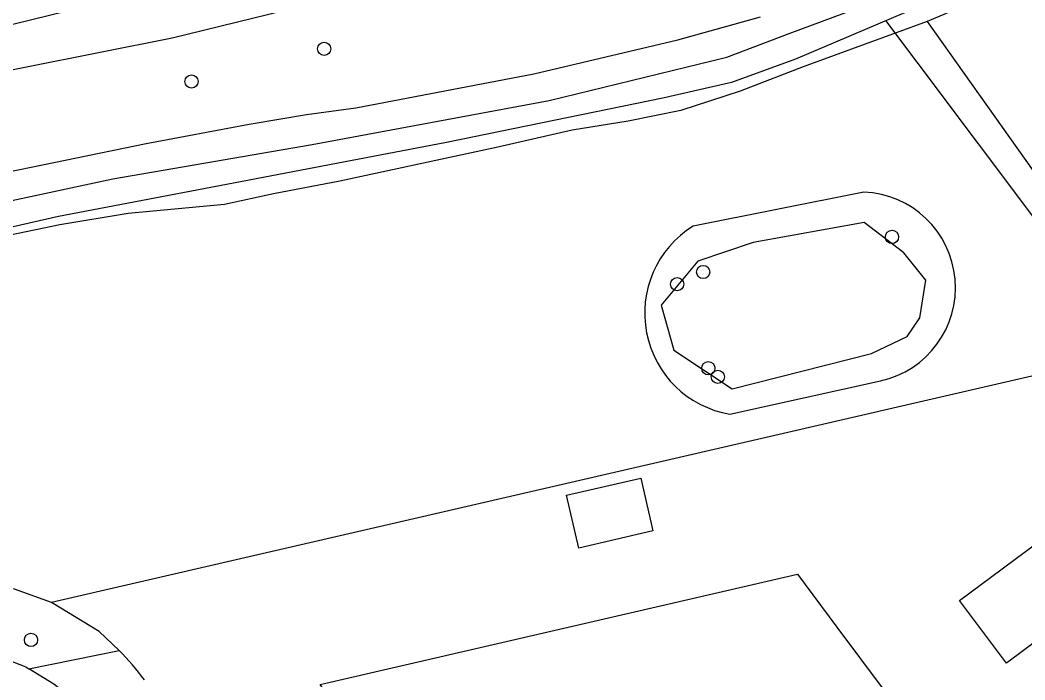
# Model space of a CAD drawing. Extents: x 156651 to 158072, y 387631 to 388990.
# Drawn here: x 157671.4 to 157745.5, y 388662.3 to 388711 of the extents above; entities that cross this region are included whole.
import ezdxf

# ---------------------------------------------------------------- set-up
doc = ezdxf.new("R2010")
doc.units = 0
for name, color, linetype in [('IMGEO_Boom', 7, 'Continuous'), ('IMGEO_Duiker', 7, 'Continuous'), ('IMGEO_Grasland_overig', 7, 'Continuous'), ('IMGEO_Groenvoorziening', 7, 'Continuous'), ('IMGEO_Hek', 7, 'Continuous'), ('IMGEO_Meer_plas_ven_vijver', 7, 'Continuous'), ('IMGEO_Pand', 7, 'Continuous'), ('IMGEO_Rijbaan_lokaal_gesloten', 7, 'Continuous'), ('IMGEO_Voetpad_open', 7, 'Continuous'), ('IMGEO_Waterloop', 7, 'Continuous')]:
    doc.layers.add(name, color=color, linetype=linetype)

msp = doc.modelspace()

# ---------------------------------------------------------------- linework, layer by layer
at = {"layer": 'IMGEO_Boom'}
for centre in [(157693.839, 388708.921), (157684.043, 388706.507), (157735.739, 388695.034), (157721.805, 388692.446), (157719.887, 388691.548), (157722.184, 388685.34), (157722.883, 388684.708), (157672.2, 388665.285)]:
    msp.add_circle(centre, 0.489, dxfattribs=at)
at = {"layer": 'IMGEO_Duiker'}
msp.add_lwpolyline([(157735.265, 388711.017), (157737.571, 388707.946), (157751.084, 388689.95), (157752.212, 388688.447)], dxfattribs=at)
at = {"layer": 'IMGEO_Grasland_overig'}
for points in [[(157607.951, 388692.638), (157612.257, 388694.365), (157624.277, 388698.486), (157627.641, 388699.518), (157643.903, 388703.974), (157653.472, 388706.403), (157659.133, 388708.01), (157668.239, 388710.113), (157681.678, 388713.421)], [(157695.767, 388712.952), (157682.607, 388709.701), (157666.281, 388706.471), (157652.855, 388703.183), (157643.133, 388700.711), (157635.416, 388698.611), (157625.241, 388696.004), (157616.704, 388693.196), (157608.621, 388690.359)]]:
    msp.add_lwpolyline(points, dxfattribs=at)
at = {"layer": 'IMGEO_Groenvoorziening'}
for points in [[(157746.724, 388714.22), (157744.664, 388713.618), (157738.331, 388710.945)], [(157591.829, 388679.363), (157595.847, 388680.817), (157598.837, 388681.792), (157602.128, 388682.638), (157610.921, 388685.21), (157629.918, 388690.019), (157638.513, 388691.988), (157647.771, 388694.538), (157661.216, 388697.832), (157668.71, 388699.474), (157680.703, 388701.932), (157688.295, 388703.354), (157692.542, 388704.072), (157696.184, 388704.577), (157709.303, 388707.076), (157719.938, 388709.584), (157726.025, 388711.286)], [(157738.331, 388710.945), (157729.182, 388707.598), (157724.536, 388705.786), (157720.146, 388704.372), (157716.265, 388703.572), (157712.132, 388702.928), (157706.649, 388701.655), (157694.988, 388699.149), (157690.102, 388698.22), (157686.471, 388697.431), (157679.374, 388696.756), (157674.33, 388695.929), (157667.569, 388694.529)], [(157738.331, 388710.945), (157752.66, 388690.763)], [(157733.67, 388698.35), (157721.061, 388695.834)], [(157751.512, 388686.005), (157750.857, 388685.854), (157687.029, 388671.113), (157673.726, 388668.041)], [(157723.781, 388681.948), (157734.884, 388684.403)], [(157673.726, 388668.041), (157670.98, 388669.045), (157663.857, 388670.063), (157657.977, 388668.537), (157609.481, 388643.37), (157537.398, 388603.555)], [(157678.702, 388664.502), (157677.242, 388665.9), (157673.726, 388668.041)]]:
    msp.add_lwpolyline(points, dxfattribs=at)
for centre, radius, start, end in [((157733.364, 388691.297), 7.06, 282.43397, 87.51544), ((157725.052, 388689.406), 7.566, 121.83435, 260.33128)]:
    msp.add_arc(centre, radius, start, end, dxfattribs=at)
at = {"layer": 'IMGEO_Hek'}
msp.add_lwpolyline([(157750.857, 388685.854), (157687.029, 388671.113)], dxfattribs=at)
at = {"layer": 'IMGEO_Meer_plas_ven_vijver'}
msp.add_lwpolyline([(157721.406, 388693.239), (157718.703, 388689.995), (157719.63, 388686.674), (157723.955, 388683.816), (157734.228, 388686.442), (157736.854, 388687.678), (157737.781, 388689.068), (157738.244, 388691.849), (157736.622, 388693.857), (157733.687, 388696.097), (157725.5, 388694.629), (157721.406, 388693.239)], dxfattribs=at)
at = {"layer": 'IMGEO_Pand'}
for points in [[(157712.623, 388672.071), (157711.727, 388675.968), (157717.196, 388677.225), (157718.092, 388673.328), (157712.623, 388672.071)], [(157744.177, 388663.559), (157740.727, 388668.184), (157747.12, 388672.954), (157750.571, 388668.328), (157744.177, 388663.559)], [(157718.936, 388627.974), (157693.551, 388661.992), (157693.957, 388662.086), (157728.767, 388670.129), (157731.675, 388666.23), (157745.341, 388647.91), (157745.453, 388647.76), (157718.936, 388627.974)]]:
    msp.add_lwpolyline(points, dxfattribs=at)
at = {"layer": 'IMGEO_Rijbaan_lokaal_gesloten'}
for points in [[(157398.778, 388527.866), (157628.073, 388646.266), (157656.001, 388660.593), (157661.642, 388663.293), (157663.387, 388663.988), (157664.804, 388664.4), (157666.39, 388664.428), (157667.498, 388664.368), (157670.171, 388663.945), (157671.812, 388663.295), (157672.05, 388663.148)], [(157678.751, 388656.407), (157676.801, 388659.11), (157675.426, 388660.795), (157673.884, 388662.018), (157672.05, 388663.148)]]:
    msp.add_lwpolyline(points, dxfattribs=at)
at = {"layer": 'IMGEO_Voetpad_open'}
msp.add_lwpolyline([(157672.05, 388663.148), (157678.702, 388664.502)], dxfattribs=at)
msp.add_arc((157665.976, 388651.621), 18.107, 36.2731, 45.34606, dxfattribs=at)
at = {"layer": 'IMGEO_Waterloop'}
for points in [[(157744.708, 388715.023), (157728.61, 388708.164), (157723.887, 388706.439), (157718.836, 388705.289), (157702.86, 388702.004), (157682.901, 388698.185), (157674.236, 388696.542), (157657.07, 388692.641), (157639.431, 388688.246), (157610.807, 388680.977), (157599.349, 388678.185), (157591.916, 388675.639)], [(157602.193, 388680.844), (157613.815, 388683.719), (157634.554, 388688.934), (157648.394, 388692.589), (157663.302, 388696.121), (157678.251, 388699.324), (157692.953, 388701.871), (157710.448, 388705.115), (157723.548, 388708.318), (157728.148, 388710.043), (157737.018, 388713.37)]]:
    msp.add_lwpolyline(points, dxfattribs=at)

doc.saveas('drawing.dxf')
